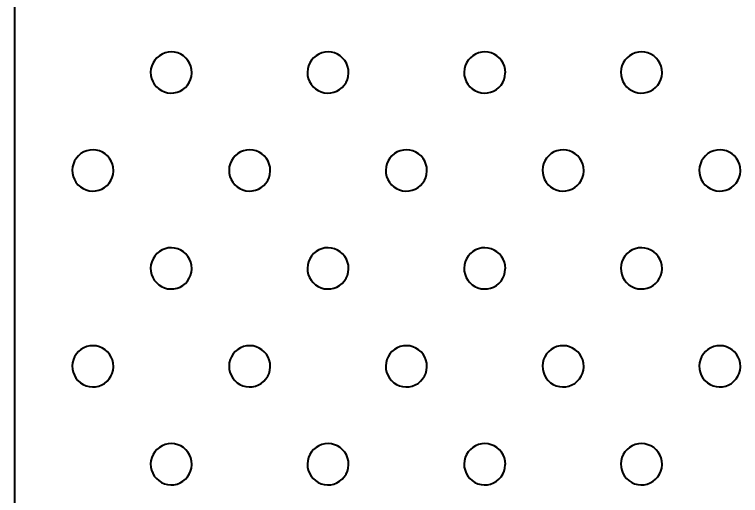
# Model space of a CAD drawing. Extents: x -76 to 974, y -1080 to -735.
# Drawn here: x 92.537 to 94.579, y -783.428 to -782.074 of the extents above; entities that cross this region are included whole.
import ezdxf

# ---------------------------------------------------------------- set-up
doc = ezdxf.new("R2010")
doc.units = 0
doc.header["$LTSCALE"] = 0.36
doc.layers.add('27', color=7, linetype='Continuous', lineweight=40)

msp = doc.modelspace()

# ---------------------------------------------------------------- linework, layer by layer
at = {"layer": '27'}
msp.add_line((92.5365, -779.068), (92.5365, -785.683), dxfattribs=at)
for points in [[(93.0355, -782.2377), (93.0348, -782.2287), (93.0327, -782.2198), (93.0292, -782.2115), (93.0245, -782.2037), (93.0187, -782.1968), (93.0118, -782.1909), (93.0041, -782.1862), (92.9958, -782.1826), (92.987, -782.1805), (92.978, -782.1797), (92.969, -782.1803), (92.9601, -782.1823), (92.9517, -782.1857), (92.944, -782.1903), (92.937, -782.1961), (92.931, -782.2029), (92.9262, -782.2106), (92.9226, -782.2189), (92.9203, -782.2277), (92.9195, -782.2367), (92.92, -782.2457), (92.922, -782.2545), (92.9253, -782.263), (92.9298, -782.2708), (92.9356, -782.2778), (92.9423, -782.2838), (92.9499, -782.2887), (92.9582, -782.2924), (92.967, -782.2947), (92.976, -782.2957), (92.985, -782.2952), (92.9939, -782.2933), (93.0023, -782.2901), (93.0102, -782.2856), (93.0172, -782.2799), (93.0233, -782.2732), (93.0283, -782.2657), (93.032, -782.2574), (93.0344, -782.2487), (93.0354, -782.2397)], [(93.4765, -782.2377), (93.4758, -782.2287), (93.4737, -782.2198), (93.4702, -782.2115), (93.4655, -782.2037), (93.4597, -782.1968), (93.4528, -782.1909), (93.4451, -782.1862), (93.4368, -782.1826), (93.428, -782.1805), (93.419, -782.1797), (93.41, -782.1803), (93.4011, -782.1823), (93.3927, -782.1857), (93.385, -782.1903), (93.378, -782.1961), (93.372, -782.2029), (93.3672, -782.2106), (93.3636, -782.2189), (93.3613, -782.2277), (93.3605, -782.2367), (93.361, -782.2457), (93.363, -782.2545), (93.3663, -782.263), (93.3708, -782.2708), (93.3766, -782.2778), (93.3833, -782.2838), (93.3909, -782.2887), (93.3992, -782.2924), (93.408, -782.2947), (93.417, -782.2957), (93.426, -782.2952), (93.4349, -782.2933), (93.4433, -782.2901), (93.4512, -782.2856), (93.4582, -782.2799), (93.4643, -782.2732), (93.4693, -782.2657), (93.473, -782.2574), (93.4754, -782.2487), (93.4764, -782.2397)], [(93.9175, -782.2377), (93.9168, -782.2287), (93.9147, -782.2198), (93.9112, -782.2115), (93.9065, -782.2037), (93.9007, -782.1968), (93.8938, -782.1909), (93.8861, -782.1862), (93.8778, -782.1826), (93.869, -782.1805), (93.86, -782.1797), (93.851, -782.1803), (93.8421, -782.1823), (93.8337, -782.1857), (93.826, -782.1903), (93.819, -782.1961), (93.813, -782.2029), (93.8082, -782.2106), (93.8046, -782.2189), (93.8023, -782.2277), (93.8015, -782.2367), (93.802, -782.2457), (93.804, -782.2545), (93.8073, -782.263), (93.8118, -782.2708), (93.8176, -782.2778), (93.8243, -782.2838), (93.8319, -782.2887), (93.8402, -782.2924), (93.849, -782.2947), (93.858, -782.2957), (93.867, -782.2952), (93.8759, -782.2933), (93.8843, -782.2901), (93.8922, -782.2856), (93.8992, -782.2799), (93.9053, -782.2732), (93.9103, -782.2657), (93.914, -782.2574), (93.9164, -782.2487), (93.9174, -782.2397)], [(94.3585, -782.2377), (94.3578, -782.2287), (94.3557, -782.2198), (94.3522, -782.2115), (94.3475, -782.2037), (94.3417, -782.1968), (94.3348, -782.1909), (94.3271, -782.1862), (94.3188, -782.1826), (94.31, -782.1805), (94.301, -782.1797), (94.292, -782.1803), (94.2831, -782.1823), (94.2747, -782.1857), (94.267, -782.1903), (94.26, -782.1961), (94.254, -782.2029), (94.2492, -782.2106), (94.2456, -782.2189), (94.2433, -782.2277), (94.2425, -782.2367), (94.243, -782.2457), (94.245, -782.2545), (94.2483, -782.263), (94.2528, -782.2708), (94.2586, -782.2778), (94.2653, -782.2838), (94.2729, -782.2887), (94.2812, -782.2924), (94.29, -782.2947), (94.299, -782.2957), (94.308, -782.2952), (94.3169, -782.2933), (94.3253, -782.2901), (94.3332, -782.2856), (94.3402, -782.2799), (94.3463, -782.2732), (94.3513, -782.2657), (94.355, -782.2574), (94.3574, -782.2487), (94.3584, -782.2397)], [(92.815, -782.5133), (92.8143, -782.5043), (92.8122, -782.4955), (92.8087, -782.4871), (92.804, -782.4794), (92.7982, -782.4725), (92.7913, -782.4666), (92.7836, -782.4618), (92.7753, -782.4583), (92.7665, -782.4561), (92.7575, -782.4553), (92.7485, -782.4559), (92.7396, -782.4579), (92.7312, -782.4613), (92.7235, -782.466), (92.7165, -782.4717), (92.7105, -782.4786), (92.7057, -782.4862), (92.7021, -782.4945), (92.6998, -782.5033), (92.699, -782.5123), (92.6995, -782.5213), (92.7015, -782.5302), (92.7048, -782.5386), (92.7093, -782.5464), (92.7151, -782.5534), (92.7218, -782.5594), (92.7294, -782.5644), (92.7377, -782.568), (92.7465, -782.5703), (92.7555, -782.5713), (92.7645, -782.5708), (92.7734, -782.569), (92.7818, -782.5657), (92.7897, -782.5612), (92.7967, -782.5556), (92.8028, -782.5489), (92.8078, -782.5413), (92.8115, -782.533), (92.8139, -782.5243), (92.8149, -782.5153)], [(93.256, -782.5133), (93.2553, -782.5043), (93.2532, -782.4955), (93.2497, -782.4871), (93.245, -782.4794), (93.2392, -782.4725), (93.2323, -782.4666), (93.2246, -782.4618), (93.2163, -782.4583), (93.2075, -782.4561), (93.1985, -782.4553), (93.1895, -782.4559), (93.1806, -782.4579), (93.1722, -782.4613), (93.1645, -782.466), (93.1575, -782.4717), (93.1515, -782.4786), (93.1467, -782.4862), (93.1431, -782.4945), (93.1408, -782.5033), (93.14, -782.5123), (93.1405, -782.5213), (93.1425, -782.5302), (93.1458, -782.5386), (93.1503, -782.5464), (93.1561, -782.5534), (93.1628, -782.5594), (93.1704, -782.5644), (93.1787, -782.568), (93.1875, -782.5703), (93.1965, -782.5713), (93.2055, -782.5708), (93.2144, -782.569), (93.2228, -782.5657), (93.2307, -782.5612), (93.2377, -782.5556), (93.2438, -782.5489), (93.2488, -782.5413), (93.2525, -782.533), (93.2549, -782.5243), (93.2559, -782.5153)], [(93.697, -782.5133), (93.6963, -782.5043), (93.6942, -782.4955), (93.6907, -782.4871), (93.686, -782.4794), (93.6802, -782.4725), (93.6733, -782.4666), (93.6656, -782.4618), (93.6573, -782.4583), (93.6485, -782.4561), (93.6395, -782.4553), (93.6305, -782.4559), (93.6216, -782.4579), (93.6132, -782.4613), (93.6055, -782.466), (93.5985, -782.4717), (93.5925, -782.4786), (93.5877, -782.4862), (93.5841, -782.4945), (93.5818, -782.5033), (93.581, -782.5123), (93.5815, -782.5213), (93.5835, -782.5302), (93.5868, -782.5386), (93.5913, -782.5464), (93.5971, -782.5534), (93.6038, -782.5594), (93.6114, -782.5644), (93.6197, -782.568), (93.6285, -782.5703), (93.6375, -782.5713), (93.6465, -782.5708), (93.6554, -782.569), (93.6638, -782.5657), (93.6717, -782.5612), (93.6787, -782.5556), (93.6848, -782.5489), (93.6898, -782.5413), (93.6935, -782.533), (93.6959, -782.5243), (93.6969, -782.5153)], [(94.138, -782.5133), (94.1373, -782.5043), (94.1352, -782.4955), (94.1317, -782.4871), (94.127, -782.4794), (94.1212, -782.4725), (94.1143, -782.4666), (94.1066, -782.4618), (94.0983, -782.4583), (94.0895, -782.4561), (94.0805, -782.4553), (94.0715, -782.4559), (94.0626, -782.4579), (94.0542, -782.4613), (94.0465, -782.466), (94.0395, -782.4717), (94.0335, -782.4786), (94.0287, -782.4862), (94.0251, -782.4945), (94.0228, -782.5033), (94.022, -782.5123), (94.0225, -782.5213), (94.0245, -782.5302), (94.0278, -782.5386), (94.0323, -782.5464), (94.0381, -782.5534), (94.0448, -782.5594), (94.0524, -782.5644), (94.0607, -782.568), (94.0695, -782.5703), (94.0785, -782.5713), (94.0875, -782.5708), (94.0964, -782.569), (94.1048, -782.5657), (94.1127, -782.5612), (94.1197, -782.5556), (94.1258, -782.5489), (94.1308, -782.5413), (94.1345, -782.533), (94.1369, -782.5243), (94.1379, -782.5153)], [(94.579, -782.5133), (94.5783, -782.5043), (94.5762, -782.4955), (94.5727, -782.4871), (94.568, -782.4794), (94.5622, -782.4725), (94.5553, -782.4666), (94.5476, -782.4618), (94.5393, -782.4583), (94.5305, -782.4561), (94.5215, -782.4553), (94.5125, -782.4559), (94.5036, -782.4579), (94.4952, -782.4613), (94.4875, -782.466), (94.4805, -782.4717), (94.4745, -782.4786), (94.4697, -782.4862), (94.4661, -782.4945), (94.4638, -782.5033), (94.463, -782.5123), (94.4635, -782.5213), (94.4655, -782.5302), (94.4688, -782.5386), (94.4733, -782.5464), (94.4791, -782.5534), (94.4858, -782.5594), (94.4934, -782.5644), (94.5017, -782.568), (94.5105, -782.5703), (94.5195, -782.5713), (94.5285, -782.5708), (94.5374, -782.569), (94.5458, -782.5657), (94.5537, -782.5612), (94.5607, -782.5556), (94.5668, -782.5489), (94.5718, -782.5413), (94.5755, -782.533), (94.5779, -782.5243), (94.5789, -782.5153)], [(93.0355, -782.7889), (93.0348, -782.7799), (93.0327, -782.7711), (93.0292, -782.7627), (93.0245, -782.755), (93.0187, -782.7481), (93.0118, -782.7422), (93.0041, -782.7374), (92.9958, -782.7339), (92.987, -782.7317), (92.978, -782.7309), (92.969, -782.7315), (92.9601, -782.7336), (92.9517, -782.7369), (92.944, -782.7416), (92.937, -782.7474), (92.931, -782.7542), (92.9262, -782.7618), (92.9226, -782.7701), (92.9203, -782.7789), (92.9195, -782.7879), (92.92, -782.7969), (92.922, -782.8058), (92.9253, -782.8142), (92.9298, -782.822), (92.9356, -782.829), (92.9423, -782.8351), (92.9499, -782.84), (92.9582, -782.8436), (92.967, -782.846), (92.976, -782.8469), (92.985, -782.8464), (92.9939, -782.8446), (93.0023, -782.8414), (93.0102, -782.8368), (93.0172, -782.8312), (93.0233, -782.8245), (93.0283, -782.8169), (93.032, -782.8087), (93.0344, -782.7999), (93.0354, -782.791)], [(93.4765, -782.7889), (93.4758, -782.7799), (93.4737, -782.7711), (93.4702, -782.7627), (93.4655, -782.755), (93.4597, -782.7481), (93.4528, -782.7422), (93.4451, -782.7374), (93.4368, -782.7339), (93.428, -782.7317), (93.419, -782.7309), (93.41, -782.7315), (93.4011, -782.7336), (93.3927, -782.7369), (93.385, -782.7416), (93.378, -782.7474), (93.372, -782.7542), (93.3672, -782.7618), (93.3636, -782.7701), (93.3613, -782.7789), (93.3605, -782.7879), (93.361, -782.7969), (93.363, -782.8058), (93.3663, -782.8142), (93.3708, -782.822), (93.3766, -782.829), (93.3833, -782.8351), (93.3909, -782.84), (93.3992, -782.8436), (93.408, -782.846), (93.417, -782.8469), (93.426, -782.8464), (93.4349, -782.8446), (93.4433, -782.8414), (93.4512, -782.8368), (93.4582, -782.8312), (93.4643, -782.8245), (93.4693, -782.8169), (93.473, -782.8087), (93.4754, -782.7999), (93.4764, -782.791)], [(93.9175, -782.7889), (93.9168, -782.7799), (93.9147, -782.7711), (93.9112, -782.7627), (93.9065, -782.755), (93.9007, -782.7481), (93.8938, -782.7422), (93.8861, -782.7374), (93.8778, -782.7339), (93.869, -782.7317), (93.86, -782.7309), (93.851, -782.7315), (93.8421, -782.7336), (93.8337, -782.7369), (93.826, -782.7416), (93.819, -782.7474), (93.813, -782.7542), (93.8082, -782.7618), (93.8046, -782.7701), (93.8023, -782.7789), (93.8015, -782.7879), (93.802, -782.7969), (93.804, -782.8058), (93.8073, -782.8142), (93.8118, -782.822), (93.8176, -782.829), (93.8243, -782.8351), (93.8319, -782.84), (93.8402, -782.8436), (93.849, -782.846), (93.858, -782.8469), (93.867, -782.8464), (93.8759, -782.8446), (93.8843, -782.8414), (93.8922, -782.8368), (93.8992, -782.8312), (93.9053, -782.8245), (93.9103, -782.8169), (93.914, -782.8087), (93.9164, -782.7999), (93.9174, -782.791)], [(94.3585, -782.7889), (94.3578, -782.7799), (94.3557, -782.7711), (94.3522, -782.7627), (94.3475, -782.755), (94.3417, -782.7481), (94.3348, -782.7422), (94.3271, -782.7374), (94.3188, -782.7339), (94.31, -782.7317), (94.301, -782.7309), (94.292, -782.7315), (94.2831, -782.7336), (94.2747, -782.7369), (94.267, -782.7416), (94.26, -782.7474), (94.254, -782.7542), (94.2492, -782.7618), (94.2456, -782.7701), (94.2433, -782.7789), (94.2425, -782.7879), (94.243, -782.7969), (94.245, -782.8058), (94.2483, -782.8142), (94.2528, -782.822), (94.2586, -782.829), (94.2653, -782.8351), (94.2729, -782.84), (94.2812, -782.8436), (94.29, -782.846), (94.299, -782.8469), (94.308, -782.8464), (94.3169, -782.8446), (94.3253, -782.8414), (94.3332, -782.8368), (94.3402, -782.8312), (94.3463, -782.8245), (94.3513, -782.8169), (94.355, -782.8087), (94.3574, -782.7999), (94.3584, -782.791)], [(92.815, -783.0646), (92.8143, -783.0555), (92.8122, -783.0467), (92.8087, -783.0384), (92.804, -783.0306), (92.7982, -783.0237), (92.7913, -783.0178), (92.7836, -783.013), (92.7753, -783.0095), (92.7665, -783.0073), (92.7575, -783.0065), (92.7485, -783.0072), (92.7396, -783.0092), (92.7312, -783.0126), (92.7235, -783.0172), (92.7165, -783.023), (92.7105, -783.0298), (92.7057, -783.0375), (92.7021, -783.0458), (92.6998, -783.0545), (92.699, -783.0635), (92.6995, -783.0726), (92.7015, -783.0814), (92.7048, -783.0898), (92.7093, -783.0977), (92.7151, -783.1047), (92.7218, -783.1107), (92.7294, -783.1156), (92.7377, -783.1193), (92.7465, -783.1216), (92.7555, -783.1225), (92.7645, -783.1221), (92.7734, -783.1202), (92.7818, -783.117), (92.7897, -783.1125), (92.7967, -783.1068), (92.8028, -783.1001), (92.8078, -783.0925), (92.8115, -783.0843), (92.8139, -783.0756), (92.8149, -783.0666)], [(93.256, -783.0646), (93.2553, -783.0555), (93.2532, -783.0467), (93.2497, -783.0384), (93.245, -783.0306), (93.2392, -783.0237), (93.2323, -783.0178), (93.2246, -783.013), (93.2163, -783.0095), (93.2075, -783.0073), (93.1985, -783.0065), (93.1895, -783.0072), (93.1806, -783.0092), (93.1722, -783.0126), (93.1645, -783.0172), (93.1575, -783.023), (93.1515, -783.0298), (93.1467, -783.0375), (93.1431, -783.0458), (93.1408, -783.0545), (93.14, -783.0635), (93.1405, -783.0726), (93.1425, -783.0814), (93.1458, -783.0898), (93.1503, -783.0977), (93.1561, -783.1047), (93.1628, -783.1107), (93.1704, -783.1156), (93.1787, -783.1193), (93.1875, -783.1216), (93.1965, -783.1225), (93.2055, -783.1221), (93.2144, -783.1202), (93.2228, -783.117), (93.2307, -783.1125), (93.2377, -783.1068), (93.2438, -783.1001), (93.2488, -783.0925), (93.2525, -783.0843), (93.2549, -783.0756), (93.2559, -783.0666)], [(93.697, -783.0646), (93.6963, -783.0555), (93.6942, -783.0467), (93.6907, -783.0384), (93.686, -783.0306), (93.6802, -783.0237), (93.6733, -783.0178), (93.6656, -783.013), (93.6573, -783.0095), (93.6485, -783.0073), (93.6395, -783.0065), (93.6305, -783.0072), (93.6216, -783.0092), (93.6132, -783.0126), (93.6055, -783.0172), (93.5985, -783.023), (93.5925, -783.0298), (93.5877, -783.0375), (93.5841, -783.0458), (93.5818, -783.0545), (93.581, -783.0635), (93.5815, -783.0726), (93.5835, -783.0814), (93.5868, -783.0898), (93.5913, -783.0977), (93.5971, -783.1047), (93.6038, -783.1107), (93.6114, -783.1156), (93.6197, -783.1193), (93.6285, -783.1216), (93.6375, -783.1225), (93.6465, -783.1221), (93.6554, -783.1202), (93.6638, -783.117), (93.6717, -783.1125), (93.6787, -783.1068), (93.6848, -783.1001), (93.6898, -783.0925), (93.6935, -783.0843), (93.6959, -783.0756), (93.6969, -783.0666)], [(94.138, -783.0646), (94.1373, -783.0555), (94.1352, -783.0467), (94.1317, -783.0384), (94.127, -783.0306), (94.1212, -783.0237), (94.1143, -783.0178), (94.1066, -783.013), (94.0983, -783.0095), (94.0895, -783.0073), (94.0805, -783.0065), (94.0715, -783.0072), (94.0626, -783.0092), (94.0542, -783.0126), (94.0465, -783.0172), (94.0395, -783.023), (94.0335, -783.0298), (94.0287, -783.0375), (94.0251, -783.0458), (94.0228, -783.0545), (94.022, -783.0635), (94.0225, -783.0726), (94.0245, -783.0814), (94.0278, -783.0898), (94.0323, -783.0977), (94.0381, -783.1047), (94.0448, -783.1107), (94.0524, -783.1156), (94.0607, -783.1193), (94.0695, -783.1216), (94.0785, -783.1225), (94.0875, -783.1221), (94.0964, -783.1202), (94.1048, -783.117), (94.1127, -783.1125), (94.1197, -783.1068), (94.1258, -783.1001), (94.1308, -783.0925), (94.1345, -783.0843), (94.1369, -783.0756), (94.1379, -783.0666)], [(94.579, -783.0646), (94.5783, -783.0555), (94.5762, -783.0467), (94.5727, -783.0384), (94.568, -783.0306), (94.5622, -783.0237), (94.5553, -783.0178), (94.5476, -783.013), (94.5393, -783.0095), (94.5305, -783.0073), (94.5215, -783.0065), (94.5125, -783.0072), (94.5036, -783.0092), (94.4952, -783.0126), (94.4875, -783.0172), (94.4805, -783.023), (94.4745, -783.0298), (94.4697, -783.0375), (94.4661, -783.0458), (94.4638, -783.0545), (94.463, -783.0635), (94.4635, -783.0726), (94.4655, -783.0814), (94.4688, -783.0898), (94.4733, -783.0977), (94.4791, -783.1047), (94.4858, -783.1107), (94.4934, -783.1156), (94.5017, -783.1193), (94.5105, -783.1216), (94.5195, -783.1225), (94.5285, -783.1221), (94.5374, -783.1202), (94.5458, -783.117), (94.5537, -783.1125), (94.5607, -783.1068), (94.5668, -783.1001), (94.5718, -783.0925), (94.5755, -783.0843), (94.5779, -783.0756), (94.5789, -783.0666)], [(93.0355, -783.3402), (93.0348, -783.3312), (93.0327, -783.3223), (93.0292, -783.314), (93.0245, -783.3062), (93.0187, -783.2993), (93.0118, -783.2934), (93.0041, -783.2887), (92.9958, -783.2851), (92.987, -783.283), (92.978, -783.2822), (92.969, -783.2828), (92.9601, -783.2848), (92.9517, -783.2882), (92.944, -783.2928), (92.937, -783.2986), (92.931, -783.3054), (92.9262, -783.3131), (92.9226, -783.3214), (92.9203, -783.3302), (92.9195, -783.3392), (92.92, -783.3482), (92.922, -783.357), (92.9253, -783.3655), (92.9298, -783.3733), (92.9356, -783.3803), (92.9423, -783.3863), (92.9499, -783.3912), (92.9582, -783.3949), (92.967, -783.3972), (92.976, -783.3982), (92.985, -783.3977), (92.9939, -783.3958), (93.0023, -783.3926), (93.0102, -783.3881), (93.0172, -783.3824), (93.0233, -783.3757), (93.0283, -783.3682), (93.032, -783.3599), (93.0344, -783.3512), (93.0354, -783.3422)], [(93.4765, -783.3402), (93.4758, -783.3312), (93.4737, -783.3223), (93.4702, -783.314), (93.4655, -783.3062), (93.4597, -783.2993), (93.4528, -783.2934), (93.4451, -783.2887), (93.4368, -783.2851), (93.428, -783.283), (93.419, -783.2822), (93.41, -783.2828), (93.4011, -783.2848), (93.3927, -783.2882), (93.385, -783.2928), (93.378, -783.2986), (93.372, -783.3054), (93.3672, -783.3131), (93.3636, -783.3214), (93.3613, -783.3302), (93.3605, -783.3392), (93.361, -783.3482), (93.363, -783.357), (93.3663, -783.3655), (93.3708, -783.3733), (93.3766, -783.3803), (93.3833, -783.3863), (93.3909, -783.3912), (93.3992, -783.3949), (93.408, -783.3972), (93.417, -783.3982), (93.426, -783.3977), (93.4349, -783.3958), (93.4433, -783.3926), (93.4512, -783.3881), (93.4582, -783.3824), (93.4643, -783.3757), (93.4693, -783.3682), (93.473, -783.3599), (93.4754, -783.3512), (93.4764, -783.3422)], [(93.9175, -783.3402), (93.9168, -783.3312), (93.9147, -783.3223), (93.9112, -783.314), (93.9065, -783.3062), (93.9007, -783.2993), (93.8938, -783.2934), (93.8861, -783.2887), (93.8778, -783.2851), (93.869, -783.283), (93.86, -783.2822), (93.851, -783.2828), (93.8421, -783.2848), (93.8337, -783.2882), (93.826, -783.2928), (93.819, -783.2986), (93.813, -783.3054), (93.8082, -783.3131), (93.8046, -783.3214), (93.8023, -783.3302), (93.8015, -783.3392), (93.802, -783.3482), (93.804, -783.357), (93.8073, -783.3655), (93.8118, -783.3733), (93.8176, -783.3803), (93.8243, -783.3863), (93.8319, -783.3912), (93.8402, -783.3949), (93.849, -783.3972), (93.858, -783.3982), (93.867, -783.3977), (93.8759, -783.3958), (93.8843, -783.3926), (93.8922, -783.3881), (93.8992, -783.3824), (93.9053, -783.3757), (93.9103, -783.3682), (93.914, -783.3599), (93.9164, -783.3512), (93.9174, -783.3422)], [(94.3585, -783.3402), (94.3578, -783.3312), (94.3557, -783.3223), (94.3522, -783.314), (94.3475, -783.3062), (94.3417, -783.2993), (94.3348, -783.2934), (94.3271, -783.2887), (94.3188, -783.2851), (94.31, -783.283), (94.301, -783.2822), (94.292, -783.2828), (94.2831, -783.2848), (94.2747, -783.2882), (94.267, -783.2928), (94.26, -783.2986), (94.254, -783.3054), (94.2492, -783.3131), (94.2456, -783.3214), (94.2433, -783.3302), (94.2425, -783.3392), (94.243, -783.3482), (94.245, -783.357), (94.2483, -783.3655), (94.2528, -783.3733), (94.2586, -783.3803), (94.2653, -783.3863), (94.2729, -783.3912), (94.2812, -783.3949), (94.29, -783.3972), (94.299, -783.3982), (94.308, -783.3977), (94.3169, -783.3958), (94.3253, -783.3926), (94.3332, -783.3881), (94.3402, -783.3824), (94.3463, -783.3757), (94.3513, -783.3682), (94.355, -783.3599), (94.3574, -783.3512), (94.3584, -783.3422)]]:
    msp.add_lwpolyline(points, close=True, dxfattribs=at)

doc.saveas('drawing.dxf')
